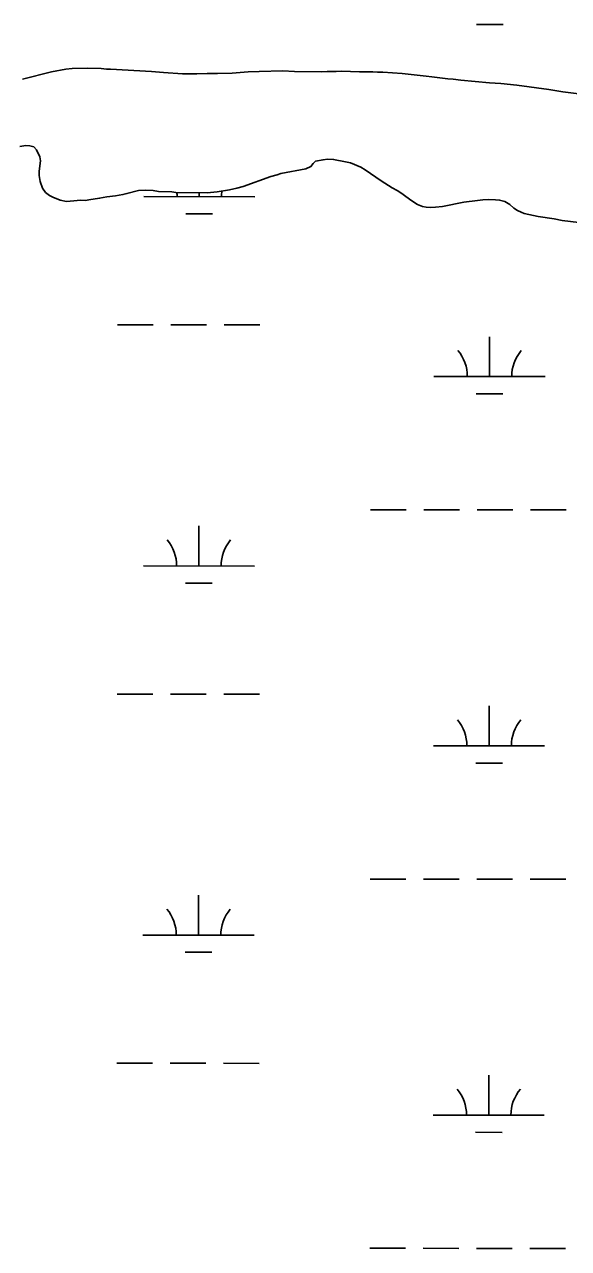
# Model space of a CAD drawing. Extents: x 3148686 to 3186545, y 916144 to 941516.
# Drawn here: x 3161964 to 3162453, y 924462 to 925565 of the extents above; entities that cross this region are included whole.
import ezdxf

# ---------------------------------------------------------------- set-up
doc = ezdxf.new("R2010")
doc.units = 0
for name, color, linetype in [('V-SITE-VEGE', 7, 'Continuous'), ('V-TOPO-SHOR', 7, 'Continuous'), ('V-WETL-SWMP', 7, 'Continuous')]:
    doc.layers.add(name, color=color, linetype=linetype)

msp = doc.modelspace()

# ---------------------------------------------------------------- linework, layer by layer
at = {"layer": 'V-SITE-VEGE'}
for points in [[(3162477.2, 925500.6), (3162448.3, 925504.2), (3162435.5, 925506.2), (3162406.7, 925510.2), (3162392.5, 925511.6), (3162382.1, 925512.1), (3162356.4, 925514.7), (3162349.5, 925515.6), (3162344.6, 925515.9), (3162330.4, 925517.7), (3162325.2, 925518.2), (3162303.7, 925520.7), (3162286.2, 925521.7), (3162281.5, 925521.8), (3162277.1, 925522), (3162265.1, 925522.2), (3162248.9, 925522.8), (3162244, 925522.4), (3162236.1, 925522.5), (3162230.8, 925522), (3162206.6, 925522.3), (3162196.1, 925522.9), (3162174.7, 925522.5), (3162164.8, 925522), (3162150.5, 925521), (3162137.3, 925520.6), (3162128, 925520.5), (3162118.8, 925520.2), (3162105.8, 925520.2), (3162088.8, 925521.4), (3162077.9, 925522.5), (3162041.1, 925524.4), (3162037.3, 925524.5), (3162032.6, 925525), (3162020.4, 925525.5), (3162006.6, 925525.1), (3162000.9, 925524.5), (3161987.9, 925522.1), (3161961.8, 925515.5)], [(3161959.4, 925454.9), (3161964.7, 925455.7), (3161968.5, 925455.4), (3161972, 925454.4), (3161974.4, 925451.7), (3161977.5, 925445.6), (3161977.9, 925441.9), (3161976.8, 925432.6), (3161976.9, 925428.6), (3161977.7, 925423.3), (3161979.8, 925417.2), (3161982.6, 925413.3), (3161986, 925410.8), (3161989, 925409.2), (3161995.7, 925406.4), (3162001.3, 925405.3), (3162008, 925405.9), (3162014.1, 925406.6), (3162018.6, 925406.3), (3162021.6, 925406.7), (3162031.2, 925408.2), (3162037.7, 925409.5), (3162045.4, 925410.5), (3162052.1, 925411.6), (3162055.7, 925412.4), (3162066.1, 925415.1), (3162072.6, 925415.4), (3162079.5, 925415.1), (3162084.1, 925414.4), (3162096.3, 925413.9), (3162099.9, 925413.4), (3162128.1, 925413), (3162137, 925413.9), (3162148, 925415.8), (3162154.7, 925417.4), (3162160.4, 925418.9), (3162185.2, 925427.7), (3162190.9, 925429.3), (3162194.4, 925430.4), (3162216.7, 925434.8), (3162221.4, 925436.8), (3162223.3, 925439.6), (3162225.5, 925441.6), (3162232.4, 925442.9), (3162236.3, 925443.5)], [(3162236.3, 925443.5), (3162241.8, 925443.2), (3162252.5, 925441), (3162256.9, 925440), (3162266.4, 925436.2), (3162270.4, 925433.7), (3162284.7, 925423.8), (3162294.7, 925417.6), (3162299.2, 925415.3), (3162303.4, 925412.4), (3162306.8, 925409.7), (3162312.2, 925405.8), (3162317.5, 925402.5), (3162321.9, 925400.8), (3162325.3, 925400.2), (3162329.2, 925399.9), (3162333.6, 925400.1), (3162339.9, 925400.8), (3162359.2, 925404.6), (3162371.4, 925406.1), (3162376.3, 925406.8), (3162381.3, 925407), (3162387.6, 925406.9), (3162391.3, 925406.6), (3162395.9, 925405.4), (3162400.5, 925402.7), (3162404.1, 925399.2), (3162407.4, 925397.1), (3162410.6, 925395.6), (3162413.4, 925394.6), (3162426.1, 925391.8), (3162440.5, 925389.6), (3162447.6, 925388.3), (3162462.5, 925386.3)]]:
    msp.add_lwpolyline(points, dxfattribs=at)
at = {"layer": 'V-TOPO-SHOR'}
for points in [[(3161961.8, 925515.5), (3161987.9, 925522.1), (3162000.9, 925524.5), (3162006.6, 925525.1), (3162020.4, 925525.5), (3162032.6, 925525), (3162037.3, 925524.5), (3162041.1, 925524.4), (3162077.9, 925522.5), (3162088.8, 925521.4), (3162105.8, 925520.2), (3162118.8, 925520.2), (3162128, 925520.5), (3162137.3, 925520.6), (3162150.5, 925521), (3162164.8, 925522), (3162174.7, 925522.5), (3162196.1, 925522.9), (3162206.6, 925522.3), (3162230.8, 925522), (3162236.1, 925522.5), (3162244, 925522.4), (3162248.9, 925522.8), (3162265.1, 925522.2), (3162277.1, 925522), (3162281.5, 925521.8), (3162286.2, 925521.7), (3162303.7, 925520.7), (3162325.2, 925518.2), (3162330.4, 925517.7), (3162344.6, 925515.9), (3162349.5, 925515.6), (3162356.4, 925514.7), (3162382.1, 925512.1), (3162392.5, 925511.6), (3162406.7, 925510.2), (3162435.5, 925506.2), (3162448.3, 925504.2), (3162477.2, 925500.6)], [(3162462.5, 925386.3), (3162447.6, 925388.3), (3162440.5, 925389.6), (3162426.1, 925391.8), (3162413.4, 925394.6), (3162410.6, 925395.6), (3162407.4, 925397.1), (3162404.1, 925399.2), (3162400.5, 925402.7), (3162395.9, 925405.4), (3162391.3, 925406.6), (3162387.6, 925406.9), (3162381.3, 925407), (3162376.3, 925406.8), (3162371.4, 925406.1), (3162359.2, 925404.6), (3162339.9, 925400.8), (3162333.6, 925400.1), (3162329.2, 925399.9), (3162325.3, 925400.2), (3162321.9, 925400.8), (3162317.5, 925402.5), (3162312.2, 925405.8), (3162306.8, 925409.7), (3162303.4, 925412.4), (3162299.2, 925415.3), (3162294.7, 925417.6), (3162284.7, 925423.8), (3162270.4, 925433.7), (3162266.4, 925436.2), (3162256.9, 925440), (3162252.5, 925441), (3162241.8, 925443.2), (3162236.3, 925443.5), (3162232.4, 925442.9), (3162225.5, 925441.6), (3162223.3, 925439.6), (3162221.4, 925436.8), (3162216.7, 925434.8), (3162194.4, 925430.4), (3162190.9, 925429.3), (3162185.2, 925427.7), (3162160.4, 925418.9), (3162154.7, 925417.4), (3162148, 925415.8), (3162137, 925413.9), (3162128.1, 925413), (3162099.9, 925413.4), (3162096.3, 925413.9), (3162084.1, 925414.4), (3162079.5, 925415.1), (3162072.6, 925415.4), (3162066.1, 925415.1), (3162055.7, 925412.4), (3162052.1, 925411.6), (3162045.4, 925410.5), (3162037.7, 925409.5), (3162031.2, 925408.2), (3162021.6, 925406.7), (3162018.6, 925406.3), (3162014.1, 925406.6), (3162008, 925405.9), (3162001.3, 925405.3), (3161995.7, 925406.4), (3161989, 925409.2), (3161986, 925410.8), (3161982.6, 925413.3), (3161979.8, 925417.2), (3161977.7, 925423.3), (3161976.9, 925428.6), (3161976.8, 925432.6), (3161977.9, 925441.9), (3161977.5, 925445.6), (3161974.4, 925451.7), (3161972, 925454.4), (3161968.5, 925455.4), (3161964.7, 925455.7), (3161959.4, 925454.9)]]:
    msp.add_lwpolyline(points, dxfattribs=at)
at = {"layer": 'V-WETL-SWMP'}
for p, q in [((3162370.5, 925564.8), (3162394.5, 925564.8)), ((3162070.9, 925409.7), (3162170.9, 925409.6)), ((3162120.9, 925409.7), (3162120.9, 925413.1)), ((3162108.9, 925394.2), (3162132.9, 925394.2)), ((3162047.4, 925294.3), (3162079.4, 925294.3)), ((3162095.4, 925294.3), (3162127.4, 925294.2)), ((3162143.4, 925294.2), (3162175.4, 925294.2)), ((3162382.2, 925247.5), (3162382.2, 925283.5)), ((3162332.2, 925247.6), (3162432.2, 925247.5)), ((3162370.2, 925232.1), (3162394.2, 925232.1)), ((3162275.2, 925127.6), (3162307.2, 925127.5)), ((3162323.2, 925127.5), (3162355.2, 925127.5)), ((3162371.2, 925127.5), (3162403.2, 925127.4)), ((3162419.2, 925127.4), (3162451.2, 925127.4)), ((3162120.6, 925077), (3162120.6, 925113)), ((3162070.6, 925077), (3162170.6, 925076.9)), ((3162108.6, 925061.6), (3162132.6, 925061.5)), ((3162047.1, 924961.6), (3162079.1, 924961.6)), ((3162095.1, 924961.6), (3162127.1, 924961.5)), ((3162143.1, 924961.5), (3162175.1, 924961.5)), ((3162381.8, 924914.8), (3162381.9, 924950.8)), ((3162331.8, 924914.9), (3162431.8, 924914.8)), ((3162369.8, 924899.4), (3162393.8, 924899.4)), ((3162274.9, 924794.9), (3162306.9, 924794.9)), ((3162322.9, 924794.8), (3162354.9, 924794.8)), ((3162370.9, 924794.8), (3162402.9, 924794.8)), ((3162418.9, 924794.7), (3162450.9, 924794.7)), ((3162120.2, 924744.3), (3162120.3, 924780.3)), ((3162070.2, 924744.4), (3162170.2, 924744.3)), ((3162108.2, 924728.9), (3162132.2, 924728.9)), ((3162046.7, 924629), (3162078.7, 924628.9)), ((3162094.7, 924628.9), (3162126.7, 924628.9)), ((3162142.7, 924628.9), (3162174.7, 924628.8)), ((3162381.5, 924582.2), (3162381.5, 924618.2)), ((3162331.5, 924582.2), (3162431.5, 924582.1)), ((3162369.5, 924566.8), (3162393.5, 924566.7)), ((3162274.5, 924462.2), (3162306.5, 924462.2)), ((3162322.5, 924462.2), (3162354.5, 924462.1)), ((3162370.5, 924462.1), (3162402.5, 924462.1)), ((3162418.5, 924462.1), (3162450.5, 924462))]:
    msp.add_line(p, q, dxfattribs=at)
for points in [[(3161961.8, 925515.5), (3161987.9, 925522.1), (3162000.9, 925524.5), (3162006.6, 925525.1), (3162020.4, 925525.5), (3162032.6, 925525), (3162037.3, 925524.5), (3162041.1, 925524.4), (3162077.9, 925522.5), (3162088.8, 925521.4), (3162105.8, 925520.2), (3162118.8, 925520.2), (3162128, 925520.5), (3162137.3, 925520.6), (3162150.5, 925521), (3162164.8, 925522), (3162174.7, 925522.5)], [(3162174.7, 925522.5), (3162196.1, 925522.9), (3162206.6, 925522.3), (3162230.8, 925522), (3162236.1, 925522.5), (3162244, 925522.4), (3162248.9, 925522.8), (3162265.1, 925522.2), (3162277.1, 925522), (3162281.5, 925521.8), (3162286.2, 925521.7), (3162303.7, 925520.7), (3162325.2, 925518.2), (3162330.4, 925517.7), (3162344.6, 925515.9), (3162349.5, 925515.6), (3162356.4, 925514.7), (3162382.1, 925512.1), (3162392.5, 925511.6), (3162406.7, 925510.2), (3162435.5, 925506.2), (3162448.3, 925504.2), (3162477.2, 925500.6)], [(3161977.9, 925441.9), (3161977.5, 925445.6), (3161974.4, 925451.7), (3161972, 925454.4), (3161968.5, 925455.4), (3161964.7, 925455.7), (3161959.4, 925454.9)], [(3162462.5, 925386.3), (3162447.6, 925388.3), (3162440.5, 925389.6), (3162426.1, 925391.8), (3162413.4, 925394.6), (3162410.6, 925395.6), (3162407.4, 925397.1), (3162404.1, 925399.2), (3162400.5, 925402.7), (3162395.9, 925405.4), (3162391.3, 925406.6), (3162387.6, 925406.9), (3162381.3, 925407), (3162376.3, 925406.8), (3162371.4, 925406.1), (3162359.2, 925404.6), (3162339.9, 925400.8), (3162333.6, 925400.1), (3162329.2, 925399.9), (3162325.3, 925400.2), (3162321.9, 925400.8), (3162317.5, 925402.5), (3162312.2, 925405.8), (3162306.8, 925409.7), (3162303.4, 925412.4), (3162299.2, 925415.3), (3162294.7, 925417.6), (3162284.7, 925423.8), (3162270.4, 925433.7), (3162266.4, 925436.2), (3162256.9, 925440), (3162252.5, 925441), (3162241.8, 925443.2), (3162236.3, 925443.5), (3162232.4, 925442.9), (3162225.5, 925441.6), (3162223.3, 925439.6), (3162221.4, 925436.8), (3162216.7, 925434.8), (3162194.4, 925430.4), (3162190.9, 925429.3), (3162185.2, 925427.7), (3162160.4, 925418.9), (3162154.7, 925417.4), (3162148, 925415.8), (3162137, 925413.9), (3162128.1, 925413), (3162099.9, 925413.4), (3162096.3, 925413.9), (3162084.1, 925414.4), (3162079.5, 925415.1), (3162072.6, 925415.4), (3162066.1, 925415.1), (3162055.7, 925412.4), (3162052.1, 925411.6), (3162045.4, 925410.5), (3162037.7, 925409.5), (3162031.2, 925408.2), (3162021.6, 925406.7), (3162018.6, 925406.3), (3162014.1, 925406.6), (3162008, 925405.9), (3162001.3, 925405.3), (3161995.7, 925406.4), (3161989, 925409.2), (3161986, 925410.8), (3161982.6, 925413.3), (3161979.8, 925417.2), (3161977.7, 925423.3), (3161976.9, 925428.6), (3161976.8, 925432.6), (3161977.9, 925441.9)]]:
    msp.add_lwpolyline(points, dxfattribs=at)
for centre, start, end in [((3162065.7, 925410.2), 359.1678, 5.2193), ((3162176.2, 925410.1), 172.5134, 180.7115), ((3162327, 925248.1), 359.1678, 40.7115), ((3162437.4, 925247.9), 139.1678, 180.7115), ((3162065.3, 925077.5), 359.1678, 40.7115), ((3162175.8, 925077.4), 139.1678, 180.7115), ((3162326.6, 924915.4), 359.1678, 40.7115), ((3162437.1, 924915.3), 139.1678, 180.7115), ((3162065, 924744.8), 359.1678, 40.7115), ((3162175.5, 924744.7), 139.1678, 180.7115), ((3162326.3, 924582.7), 359.1678, 40.7115), ((3162436.7, 924582.6), 139.1678, 180.7115)]:
    msp.add_arc(centre, 35.2, start, end, dxfattribs=at)

doc.saveas('drawing.dxf')
